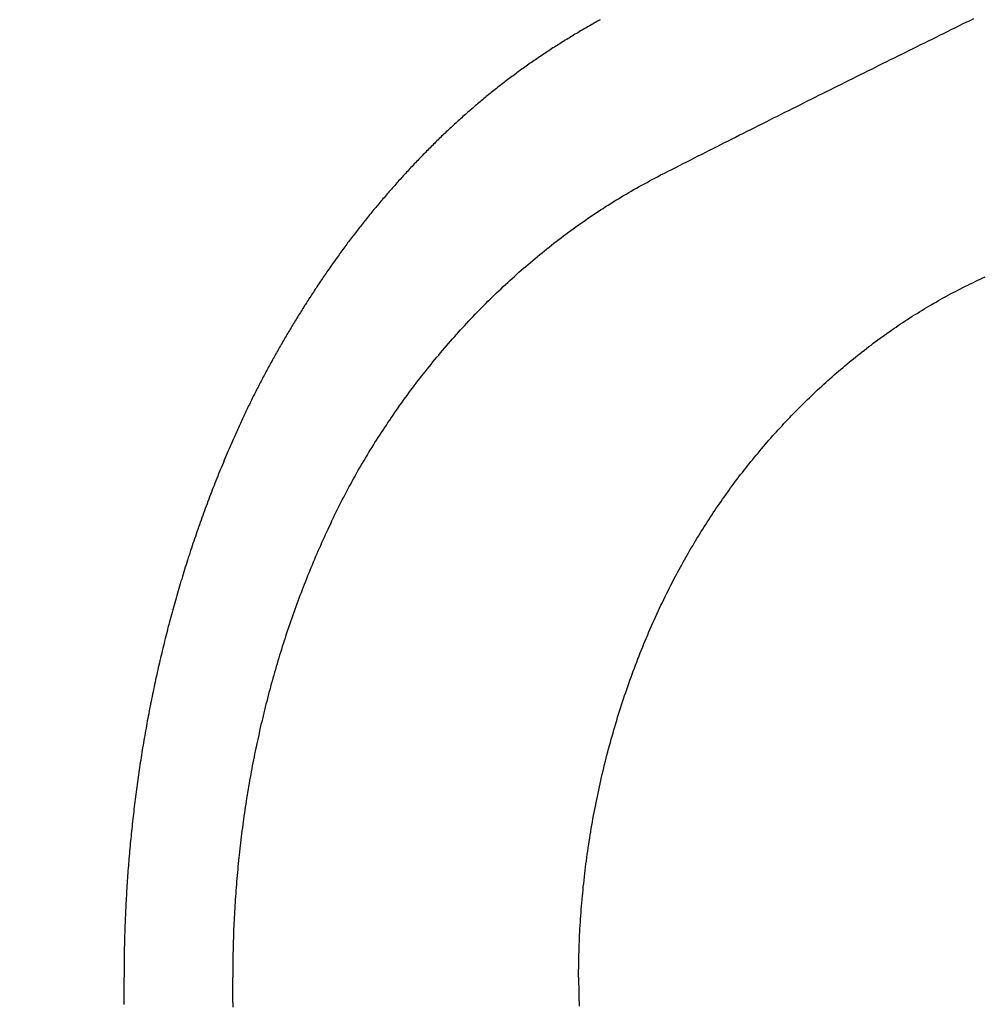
# Model space of a CAD drawing. Header units: millimetres. Extents: x 11979 to 23691, y 12825 to 41978.
# Tile 535 of 656: x 22036.55 to 22043.24, y 37963.46 to 37970.28. Entities that reach past the tile are written whole.
import ezdxf

# ---------------------------------------------------------------- set-up
doc = ezdxf.new("R2010")
doc.units = ezdxf.units.MM
for name, color, linetype in [('-LI-WIDOK', 2, 'Continuous'), ('-WYMIAR', 8, 'Continuous'), ('PROJEKTOWANE', 5, 'Continuous')]:
    doc.layers.add(name, color=color, linetype=linetype)
doc.styles.get("Standard").update_dxf_attribs({"font": 'arial.ttf'})
doc.dimstyles.new('CZA-KROPKA-50', dxfattribs={"dimtxt": 12, "dimasz": 1, "dimexe": 2, "dimexo": 25, "dimgap": 4, "dimtad": 1, "dimdec": 1, "dimrnd": 0.5, "dimzin": 9, "dimdsep": 46, "dimtxsty": 'Standard', "dimblk": 'CZA-KROPKA', "dimblk1": 'CZA-KROPKA', "dimblk2": 'CZA-KROPKA', "dimsah": 1, "dimcen": -20, "dimse1": 1, "dimse2": 1, "dimclrd": 8, "dimclre": 8, "dimclrt": 9, "dimadec": 0, "dimazin": 0, "dimtfac": 1, "dimtdec": 1, "dimtmove": 1, "dimatfit": 3, "dimldrblk": 'CZA-KROPKA', "dimfxl": 1, "dimtolj": 1, "dimtzin": 9, "dimarcsym": 0})

# ---------------------------------------------------------------- blocks, each defined once
blk = doc.blocks.new('CZA-KROPKA')
at = {"layer": '-WYMIAR', "linetype": 'ByBlock'}
for p, q in [((0, 10), (0, -10)), ((5, 0), (-5, 0))]:
    blk.add_line(p, q, dxfattribs=at)
at = {"layer": '-WYMIAR', "linetype": 'ByBlock', "const_width": 2.5}
blk.add_lwpolyline([(-1.25, 0, 1), (1.25, 0, 1)], format="xyb", close=True, dxfattribs=at)
blk = doc.blocks.new('*D1434')
at = {"layer": '-LI-WIDOK', "color": 8, "lineweight": -2}
blk.add_line((22263.2382, 39201.6492), (22263.2382, 37781.6492), dxfattribs=at)
at = {"layer": 'Defpoints', "color": 0}
for p in [(20999.741, 39202.6492), (22109.2678, 37780.6492), (22263.2382, 37780.6492)]:
    blk.add_point(p, dxfattribs=at)
at = {"layer": '-LI-WIDOK', "color": 8, "lineweight": -2}
for p, rotation in [((22263.2382, 39202.6492), 90), ((22263.2382, 37780.6492), 270)]:
    blk.add_blockref('CZA-KROPKA', p, dxfattribs=dict(at, rotation=rotation))
at = {"layer": '-LI-WIDOK', "color": 9, "insert": (22253.2136, 38491.6492), "char_height": 12, "attachment_point": 5, "rotation": 90}
blk.add_mtext('\\A1;1422', dxfattribs=at)
blk = doc.blocks.new('*D1455')
at = {"layer": '-LI-WIDOK', "color": 8, "lineweight": -2}
blk.add_line((20410.2678, 37626.682), (22108.2678, 37626.682), dxfattribs=at)
at = {"layer": 'Defpoints', "color": 0}
for p in [(20409.2678, 38054.6926), (22109.2678, 37730.6926), (22109.2678, 37626.682)]:
    blk.add_point(p, dxfattribs=at)
at = {"layer": '-LI-WIDOK', "color": 8, "lineweight": -2, "rotation": 180}
blk.add_blockref('CZA-KROPKA', (20409.2678, 37626.682), dxfattribs=at)
at = {"layer": '-LI-WIDOK', "color": 8, "lineweight": -2}
blk.add_blockref('CZA-KROPKA', (22109.2678, 37626.682), dxfattribs=at)
at = {"layer": '-LI-WIDOK', "color": 9, "insert": (21259.2678, 37636.8089), "char_height": 12, "attachment_point": 5}
blk.add_mtext('\\A1;1700', dxfattribs=at)
blk = doc.blocks.new('*D1456')
at = {"layer": '-LI-WIDOK', "color": 8, "lineweight": -2}
blk.add_line((19929.2678, 37596.4232), (22108.2678, 37596.4232), dxfattribs=at)
at = {"layer": 'Defpoints', "color": 0}
for p in [(19928.2678, 38054.6926), (22109.2678, 37730.6926), (22109.2678, 37596.4232)]:
    blk.add_point(p, dxfattribs=at)
at = {"layer": '-LI-WIDOK', "color": 8, "lineweight": -2, "rotation": 180}
blk.add_blockref('CZA-KROPKA', (19928.2678, 37596.4232), dxfattribs=at)
at = {"layer": '-LI-WIDOK', "color": 8, "lineweight": -2}
blk.add_blockref('CZA-KROPKA', (22109.2678, 37596.4232), dxfattribs=at)
at = {"layer": '-LI-WIDOK', "color": 9, "insert": (21018.7678, 37606.5501), "char_height": 12, "attachment_point": 5}
blk.add_mtext('\\A1;2181', dxfattribs=at)
blk = doc.blocks.new('Pisuar NOVA PRO ze zintegrowanym ceramicznym sitkiem')
for points in [[(0.066393, -0.281079, 0), (0.066263, -0.281342, 0), (0.066133, -0.281604, 0), (0.066013, -0.281866, 0), (0.065883, -0.282128, 0), (0.065753, -0.282391, 0), (0.065623, -0.282653, 0), (0.065493, -0.282915, 0), (0.065363, -0.283177, 0), (0.065233, -0.283439, 0), (0.065103, -0.283701, 0), (0.064973, -0.283963, 0), (0.064843, -0.284225, 0), (0.064713, -0.284487, 0), (0.064583, -0.284749, 0), (0.064453, -0.285011, 0), (0.064323, -0.285273, 0), (0.064193, -0.285535, 0), (0.064063, -0.285797, 0), (0.063933, -0.286059, 0), (0.063803, -0.286321, 0), (0.063673, -0.286583, 0), (0.063543, -0.286844, 0), (0.063423, -0.287106, 0), (0.063293, -0.287368, 0), (0.063163, -0.28763, 0), (0.063023, -0.287892, 0), (0.062893, -0.288153, 0), (0.062763, -0.288415, 0), (0.062633, -0.288677, 0), (0.062503, -0.288938, 0), (0.062373, -0.2892, 0), (0.062243, -0.289461, 0), (0.062113, -0.289723, 0), (0.061983, -0.289985, 0), (0.061853, -0.290246, 0), (0.061723, -0.290508, 0), (0.061593, -0.290769, 0), (0.061463, -0.291031, 0), (0.061333, -0.291292, 0), (0.061203, -0.291554, 0), (0.061073, -0.291815, 0), (0.060943, -0.292076, 0), (0.060813, -0.292338, 0), (0.060683, -0.292599, 0), (0.060553, -0.29286, 0), (0.060413, -0.293122, 0), (0.060283, -0.293383, 0), (0.060153, -0.293644, 0), (0.060023, -0.293906, 0), (0.059893, -0.294167, 0), (0.059763, -0.294428, 0), (0.059633, -0.294689, 0), (0.059503, -0.29495, 0), (0.059373, -0.295212, 0), (0.059243, -0.295473, 0), (0.059103, -0.295734, 0), (0.058973, -0.295995, 0), (0.058843, -0.296256, 0), (0.058713, -0.296517, 0), (0.058583, -0.296778, 0), (0.058453, -0.297039, 0), (0.058323, -0.2973, 0), (0.058183, -0.297561, 0), (0.058053, -0.297822, 0), (0.057923, -0.298083, 0), (0.057793, -0.298344, 0), (0.057663, -0.298605, 0), (0.057533, -0.298866, 0), (0.057393, -0.299127, 0), (0.057263, -0.299387, 0), (0.057133, -0.299648, 0), (0.057003, -0.299909, 0), (0.056873, -0.30017, 0), (0.056733, -0.300431, 0), (0.056603, -0.300691, 0), (0.056473, -0.300952, 0), (0.056343, -0.301213, 0), (0.056213, -0.301474, 0), (0.056073, -0.301734, 0), (0.055943, -0.301995, 0), (0.055813, -0.302256, 0), (0.055683, -0.302516, 0), (0.055553, -0.302777, 0)], [(0.027563, -0.301837, 0), (0.027733, -0.301748, 0), (0.027903, -0.301658, 0), (0.028073, -0.301568, 0), (0.028233, -0.301477, 0), (0.028403, -0.301385, 0), (0.028573, -0.301293, 0), (0.028743, -0.301201, 0), (0.028903, -0.301107, 0), (0.029073, -0.301013, 0), (0.029233, -0.300919, 0), (0.029403, -0.300823, 0), (0.029573, -0.300728, 0), (0.029733, -0.300631, 0), (0.029893, -0.300534, 0), (0.030063, -0.300437, 0), (0.030223, -0.300338, 0), (0.030393, -0.300239, 0), (0.030553, -0.30014, 0), (0.030713, -0.30004, 0), (0.030873, -0.299939, 0), (0.031043, -0.299837, 0), (0.031203, -0.299735, 0), (0.031363, -0.299632, 0), (0.031523, -0.299529, 0), (0.031683, -0.299425, 0), (0.031843, -0.299321, 0), (0.032003, -0.299215, 0), (0.032163, -0.299109, 0), (0.032323, -0.299003, 0), (0.032483, -0.298896, 0), (0.032633, -0.298788, 0), (0.032793, -0.298679, 0), (0.032953, -0.29857, 0), (0.033113, -0.29846, 0), (0.033263, -0.29835, 0), (0.033423, -0.298239, 0), (0.033583, -0.298127, 0), (0.033733, -0.298015, 0), (0.033893, -0.297902, 0), (0.034043, -0.297788, 0), (0.034203, -0.297674, 0), (0.034353, -0.297559, 0), (0.034503, -0.297443, 0), (0.034663, -0.297327, 0), (0.034813, -0.29721, 0), (0.034963, -0.297092, 0), (0.035113, -0.296974, 0), (0.035273, -0.296855, 0), (0.035423, -0.296735, 0), (0.035573, -0.296615, 0), (0.035723, -0.296494, 0), (0.035873, -0.296372, 0), (0.036023, -0.29625, 0), (0.036173, -0.296128, 0), (0.036313, -0.296004, 0), (0.036463, -0.29588, 0), (0.036613, -0.295756, 0), (0.036763, -0.29563, 0), (0.036903, -0.295504, 0), (0.037053, -0.295378, 0), (0.037203, -0.295251, 0), (0.037343, -0.295123, 0), (0.037493, -0.294995, 0), (0.037633, -0.294866, 0), (0.037773, -0.294736, 0), (0.037923, -0.294606, 0), (0.038063, -0.294476, 0), (0.038203, -0.294344, 0), (0.038353, -0.294212, 0), (0.038493, -0.29408, 0), (0.038633, -0.293947, 0), (0.038773, -0.293813, 0), (0.038913, -0.293679, 0), (0.039053, -0.293544, 0), (0.039193, -0.293409, 0), (0.039323, -0.293273, 0), (0.039463, -0.293136, 0), (0.039603, -0.292999, 0), (0.039743, -0.292862, 0), (0.039873, -0.292723, 0), (0.040013, -0.292585, 0), (0.040143, -0.292445, 0), (0.040283, -0.292305, 0), (0.040413, -0.292165, 0), (0.040543, -0.292024, 0), (0.040683, -0.291883, 0), (0.040813, -0.29174, 0), (0.040943, -0.291598, 0), (0.041073, -0.291455, 0), (0.041203, -0.291311, 0), (0.041333, -0.291167, 0), (0.041463, -0.291022, 0), (0.041593, -0.290877, 0), (0.041723, -0.290731, 0), (0.041843, -0.290585, 0), (0.041973, -0.290438, 0), (0.042103, -0.290291, 0), (0.042223, -0.290143, 0), (0.042353, -0.289995, 0), (0.042473, -0.289846, 0), (0.042603, -0.289696, 0), (0.042723, -0.289547, 0), (0.042843, -0.289396, 0), (0.042963, -0.289245, 0), (0.043083, -0.289094, 0), (0.043203, -0.288942, 0), (0.043323, -0.28879, 0), (0.043443, -0.288637, 0), (0.043563, -0.288484, 0), (0.043683, -0.28833, 0), (0.043793, -0.288176, 0), (0.043913, -0.288021, 0), (0.044033, -0.287866, 0), (0.044143, -0.28771, 0), (0.044263, -0.287554, 0), (0.044373, -0.287397, 0), (0.044483, -0.28724, 0), (0.044593, -0.287083, 0), (0.044713, -0.286925, 0), (0.044823, -0.286767, 0), (0.044933, -0.286608, 0), (0.045033, -0.286448, 0), (0.045143, -0.286289, 0), (0.045253, -0.286128, 0), (0.045363, -0.285968, 0), (0.045463, -0.285807, 0), (0.045573, -0.285645, 0), (0.045673, -0.285483, 0), (0.045783, -0.285321, 0), (0.045883, -0.285158, 0), (0.045983, -0.284995, 0), (0.046083, -0.284831, 0), (0.046193, -0.284667, 0), (0.046293, -0.284503, 0), (0.046383, -0.284338, 0), (0.046483, -0.284172, 0), (0.046583, -0.284007, 0), (0.046683, -0.283841, 0), (0.046773, -0.283674, 0), (0.046873, -0.283507, 0), (0.046963, -0.28334, 0), (0.047063, -0.283172, 0), (0.047153, -0.283004, 0), (0.047243, -0.282836, 0), (0.047333, -0.282667, 0), (0.047423, -0.282498, 0), (0.047513, -0.282328, 0), (0.047603, -0.282158, 0), (0.047693, -0.281988, 0), (0.047783, -0.281817, 0), (0.047863, -0.281646, 0), (0.047953, -0.281474, 0), (0.048033, -0.281302, 0), (0.048113, -0.28113, 0), (0.048203, -0.280958, 0), (0.048283, -0.280785, 0), (0.048363, -0.280611, 0), (0.048443, -0.280438, 0), (0.048523, -0.280264, 0)], [(0.000003, -0.308433, 0), (-0.000227, -0.308433, 0), (-0.000447, -0.308432, 0), (-0.000667, -0.30843, 0), (-0.000897, -0.308427, 0), (-0.001117, -0.308423, 0), (-0.001337, -0.308418, 0), (-0.001567, -0.308413, 0), (-0.001787, -0.308407, 0), (-0.002017, -0.3084, 0)], [(0.000003, -0.308433, 0), (0.000223, -0.308433, 0), (0.000443, -0.308432, 0), (0.000673, -0.30843, 0), (0.000893, -0.308427, 0), (0.001113, -0.308423, 0), (0.001343, -0.308418, 0), (0.001563, -0.308413, 0), (0.001783, -0.308407, 0), (0.002013, -0.3084, 0), (0.002233, -0.308392, 0), (0.002463, -0.308383, 0), (0.002683, -0.308373, 0), (0.002903, -0.308363, 0), (0.003133, -0.308352, 0), (0.003353, -0.30834, 0), (0.003583, -0.308327, 0), (0.003803, -0.308313, 0), (0.004033, -0.308298, 0), (0.004253, -0.308283, 0), (0.004473, -0.308267, 0), (0.004703, -0.30825, 0), (0.004923, -0.308232, 0), (0.005153, -0.308213, 0), (0.005373, -0.308194, 0), (0.005603, -0.308173, 0), (0.005823, -0.308152, 0), (0.006043, -0.30813, 0), (0.006273, -0.308108, 0), (0.006493, -0.308084, 0), (0.006723, -0.308059, 0), (0.006943, -0.308034, 0), (0.007173, -0.308008, 0), (0.007393, -0.307981, 0), (0.007613, -0.307953, 0), (0.007843, -0.307925, 0), (0.008063, -0.307895, 0), (0.008293, -0.307865, 0), (0.008513, -0.307834, 0), (0.008733, -0.307802, 0), (0.008963, -0.30777, 0), (0.009183, -0.307736, 0), (0.009403, -0.307702, 0), (0.009633, -0.307667, 0), (0.009853, -0.307631, 0), (0.010073, -0.307594, 0), (0.010303, -0.307557, 0), (0.010523, -0.307518, 0), (0.010743, -0.307479, 0), (0.010963, -0.307439, 0), (0.011193, -0.307398, 0), (0.011413, -0.307356, 0), (0.011633, -0.307314, 0), (0.011853, -0.307271, 0), (0.012083, -0.307227, 0), (0.012303, -0.307182, 0), (0.012523, -0.307136, 0), (0.012743, -0.307089, 0), (0.012963, -0.307042, 0), (0.013183, -0.306994, 0), (0.013403, -0.306945, 0), (0.013633, -0.306895, 0), (0.013853, -0.306845, 0), (0.014073, -0.306793, 0), (0.014293, -0.306741, 0), (0.014513, -0.306688, 0), (0.014733, -0.306634, 0), (0.014953, -0.306579, 0), (0.015173, -0.306524, 0), (0.015383, -0.306468, 0), (0.015603, -0.306411, 0), (0.015823, -0.306353, 0), (0.016043, -0.306294, 0), (0.016263, -0.306235, 0), (0.016483, -0.306174, 0), (0.016703, -0.306113, 0), (0.016913, -0.306051, 0), (0.017133, -0.305989, 0), (0.017353, -0.305925, 0), (0.017563, -0.305861, 0), (0.017783, -0.305796, 0), (0.018003, -0.30573, 0), (0.018213, -0.305663, 0), (0.018433, -0.305596, 0), (0.018643, -0.305527, 0), (0.018863, -0.305458, 0), (0.019073, -0.305388, 0), (0.019293, -0.305318, 0), (0.019503, -0.305246, 0), (0.019723, -0.305174, 0), (0.019933, -0.305101, 0), (0.020143, -0.305027, 0), (0.020353, -0.304952, 0), (0.020573, -0.304876, 0), (0.020783, -0.3048, 0), (0.020993, -0.304723, 0), (0.021203, -0.304645, 0), (0.021413, -0.304566, 0), (0.021623, -0.304487, 0), (0.021833, -0.304407, 0), (0.022053, -0.304325, 0), (0.022253, -0.304244, 0), (0.022463, -0.304161, 0), (0.022673, -0.304077, 0), (0.022883, -0.303993, 0), (0.023093, -0.303908, 0), (0.023303, -0.303822, 0), (0.023503, -0.303736, 0), (0.023713, -0.303648, 0), (0.023923, -0.30356, 0), (0.024123, -0.303471, 0), (0.024333, -0.303381, 0), (0.024543, -0.30329, 0), (0.024743, -0.303199, 0), (0.024943, -0.303107, 0), (0.025153, -0.303014, 0), (0.025353, -0.30292, 0), (0.025553, -0.302826, 0), (0.025763, -0.30273, 0), (0.025963, -0.302634, 0), (0.026163, -0.302537, 0), (0.026363, -0.302439, 0), (0.026563, -0.302341, 0), (0.026763, -0.302242, 0), (0.026963, -0.302142, 0), (0.027163, -0.302041, 0), (0.027363, -0.301939, 0), (0.027563, -0.301837, 0)], [(0.031953, -0.32536, 0), (0.032143, -0.325269, 0), (0.032333, -0.325177, 0), (0.032513, -0.325084, 0), (0.032703, -0.324991, 0), (0.032883, -0.324897, 0), (0.033073, -0.324803, 0), (0.033253, -0.324707, 0), (0.033433, -0.324611, 0), (0.033623, -0.324514, 0), (0.033803, -0.324417, 0), (0.033983, -0.324319, 0), (0.034163, -0.32422, 0), (0.034353, -0.32412, 0), (0.034533, -0.32402, 0), (0.034713, -0.323919, 0), (0.034893, -0.323817, 0), (0.035073, -0.323715, 0), (0.035253, -0.323612, 0), (0.035433, -0.323508, 0), (0.035613, -0.323403, 0), (0.035793, -0.323298, 0), (0.035963, -0.323192, 0), (0.036143, -0.323086, 0), (0.036323, -0.322978, 0), (0.036503, -0.32287, 0), (0.036673, -0.322762, 0), (0.036853, -0.322652, 0), (0.037033, -0.322542, 0), (0.037203, -0.322432, 0), (0.037383, -0.32232, 0), (0.037553, -0.322208, 0), (0.037733, -0.322095, 0), (0.037903, -0.321982, 0), (0.038073, -0.321867, 0), (0.038253, -0.321752, 0), (0.038423, -0.321637, 0), (0.038593, -0.321521, 0), (0.038773, -0.321404, 0), (0.038943, -0.321286, 0), (0.039113, -0.321168, 0), (0.039283, -0.321049, 0), (0.039453, -0.320929, 0), (0.039623, -0.320808, 0), (0.039793, -0.320687, 0), (0.039963, -0.320565, 0), (0.040133, -0.320443, 0), (0.040303, -0.32032, 0), (0.040473, -0.320196, 0), (0.040643, -0.320071, 0), (0.040803, -0.319946, 0), (0.040973, -0.31982, 0), (0.041143, -0.319694, 0), (0.041303, -0.319567, 0), (0.041473, -0.319439, 0), (0.041633, -0.31931, 0), (0.041803, -0.319181, 0), (0.041963, -0.319051, 0), (0.042133, -0.318921, 0), (0.042293, -0.31879, 0), (0.042453, -0.318658, 0), (0.042623, -0.318525, 0), (0.042783, -0.318392, 0), (0.042943, -0.318259, 0), (0.043103, -0.318124, 0), (0.043263, -0.317989, 0), (0.043423, -0.317854, 0), (0.043583, -0.317717, 0), (0.043743, -0.31758, 0), (0.043903, -0.317443, 0), (0.044063, -0.317305, 0), (0.044223, -0.317166, 0), (0.044373, -0.317026, 0), (0.044533, -0.316886, 0), (0.044693, -0.316746, 0), (0.044843, -0.316604, 0), (0.045003, -0.316463, 0), (0.045153, -0.31632, 0), (0.045313, -0.316177, 0), (0.045463, -0.316033, 0), (0.045613, -0.315889, 0), (0.045773, -0.315744, 0), (0.045923, -0.315598, 0), (0.046073, -0.315452, 0), (0.046223, -0.315306, 0), (0.046373, -0.315158, 0), (0.046523, -0.31501, 0), (0.046673, -0.314862, 0), (0.046823, -0.314713, 0), (0.046963, -0.314563, 0), (0.047113, -0.314413, 0), (0.047263, -0.314262, 0), (0.047403, -0.314111, 0), (0.047553, -0.313959, 0), (0.047693, -0.313806, 0), (0.047843, -0.313653, 0), (0.047983, -0.3135, 0), (0.048123, -0.313345, 0), (0.048273, -0.313191, 0), (0.048413, -0.313035, 0), (0.048553, -0.312879, 0), (0.048693, -0.312723, 0), (0.048833, -0.312566, 0), (0.048973, -0.312408, 0), (0.049113, -0.31225, 0), (0.049243, -0.312091, 0), (0.049383, -0.311932, 0), (0.049523, -0.311772, 0), (0.049653, -0.311612, 0), (0.049793, -0.311451, 0), (0.049923, -0.31129, 0), (0.050063, -0.311128, 0), (0.050193, -0.310966, 0), (0.050323, -0.310803, 0), (0.050453, -0.310639, 0), (0.050583, -0.310475, 0), (0.050713, -0.310311, 0), (0.050843, -0.310146, 0), (0.050973, -0.30998, 0), (0.051103, -0.309814, 0), (0.051223, -0.309648, 0), (0.051353, -0.30948, 0), (0.051483, -0.309313, 0), (0.051603, -0.309145, 0), (0.051723, -0.308976, 0), (0.051853, -0.308807, 0), (0.051973, -0.308637, 0), (0.052093, -0.308467, 0), (0.052213, -0.308297, 0), (0.052333, -0.308126, 0), (0.052453, -0.307954, 0), (0.052573, -0.307782, 0), (0.052693, -0.30761, 0), (0.052803, -0.307437, 0), (0.052923, -0.307263, 0), (0.053043, -0.307089, 0), (0.053153, -0.306915, 0), (0.053263, -0.30674, 0), (0.053383, -0.306564, 0), (0.053493, -0.306389, 0), (0.053603, -0.306212, 0), (0.053713, -0.306035, 0), (0.053823, -0.305858, 0), (0.053933, -0.305681, 0), (0.054043, -0.305502, 0), (0.054143, -0.305324, 0), (0.054253, -0.305145, 0), (0.054353, -0.304965, 0), (0.054463, -0.304785, 0), (0.054563, -0.304605, 0), (0.054663, -0.304424, 0), (0.054773, -0.304243, 0), (0.054873, -0.304061, 0), (0.054973, -0.303879, 0), (0.055063, -0.303696, 0), (0.055163, -0.303513, 0), (0.055263, -0.30333, 0), (0.055363, -0.303146, 0), (0.055453, -0.302962, 0), (0.055553, -0.302777, 0)], [(0.066333, -0.306941, 0), (0.066273, -0.307039, 0), (0.066223, -0.307137, 0), (0.066163, -0.307234, 0), (0.066113, -0.307332, 0), (0.066053, -0.307429, 0), (0.066003, -0.307527, 0), (0.065943, -0.307624, 0), (0.065893, -0.307721, 0), (0.065833, -0.307818, 0), (0.065773, -0.307915, 0), (0.065723, -0.308012, 0), (0.065663, -0.308108, 0), (0.065603, -0.308205, 0), (0.065553, -0.308302, 0), (0.065493, -0.308398, 0), (0.065433, -0.308494, 0), (0.065373, -0.308591, 0), (0.065323, -0.308687, 0), (0.065263, -0.308783, 0), (0.065203, -0.308878, 0), (0.065143, -0.308974, 0), (0.065083, -0.30907, 0), (0.065033, -0.309165, 0), (0.064973, -0.309261, 0), (0.064913, -0.309356, 0), (0.064853, -0.309451, 0), (0.064793, -0.309546, 0), (0.064733, -0.309641, 0), (0.064673, -0.309736, 0), (0.064613, -0.309831, 0), (0.064553, -0.309926, 0), (0.064493, -0.31002, 0), (0.064433, -0.310114, 0), (0.064373, -0.310209, 0), (0.064313, -0.310303, 0), (0.064253, -0.310397, 0), (0.064183, -0.310491, 0), (0.064123, -0.310584, 0), (0.064063, -0.310678, 0), (0.064003, -0.310771, 0), (0.063943, -0.310865, 0), (0.063883, -0.310958, 0), (0.063813, -0.311051, 0), (0.063753, -0.311144, 0), (0.063693, -0.311237, 0), (0.063623, -0.31133, 0), (0.063563, -0.311422, 0), (0.063503, -0.311514, 0), (0.063433, -0.311607, 0), (0.063373, -0.311699, 0), (0.063313, -0.311791, 0), (0.063243, -0.311883, 0), (0.063183, -0.311974, 0), (0.063113, -0.312066, 0), (0.063053, -0.312157, 0), (0.062983, -0.312249, 0), (0.062923, -0.31234, 0), (0.062853, -0.312431, 0), (0.062793, -0.312522, 0), (0.062723, -0.312612, 0), (0.062653, -0.312703, 0), (0.062593, -0.312793, 0), (0.062523, -0.312883, 0), (0.062453, -0.312973, 0), (0.062393, -0.313063, 0), (0.062323, -0.313153, 0), (0.062253, -0.313243, 0), (0.062193, -0.313332, 0), (0.062123, -0.313421, 0), (0.062053, -0.31351, 0), (0.061983, -0.313599, 0), (0.061913, -0.313688, 0), (0.061843, -0.313777, 0), (0.061783, -0.313865, 0), (0.061713, -0.313954, 0), (0.061643, -0.314042, 0), (0.061573, -0.31413, 0), (0.061503, -0.314218, 0), (0.061433, -0.314305, 0), (0.061363, -0.314393, 0), (0.061293, -0.31448, 0), (0.061223, -0.314567, 0), (0.061153, -0.314654, 0), (0.061083, -0.314741, 0), (0.061013, -0.314828, 0), (0.060933, -0.314914, 0), (0.060863, -0.315001, 0), (0.060793, -0.315087, 0), (0.060723, -0.315173, 0), (0.060653, -0.315259, 0), (0.060573, -0.315345, 0), (0.060503, -0.31543, 0), (0.060433, -0.315516, 0), (0.060363, -0.315601, 0), (0.060283, -0.315686, 0), (0.060213, -0.315771, 0), (0.060143, -0.315856, 0), (0.060063, -0.315941, 0), (0.059993, -0.316025, 0), (0.059923, -0.316109, 0), (0.059843, -0.316193, 0), (0.059773, -0.316277, 0), (0.059693, -0.316361, 0), (0.059623, -0.316445, 0), (0.059543, -0.316528, 0), (0.059473, -0.316612, 0), (0.059393, -0.316695, 0), (0.059323, -0.316778, 0), (0.059243, -0.316861, 0), (0.059173, -0.316944, 0), (0.059093, -0.317026, 0), (0.059023, -0.317108, 0), (0.058943, -0.317191, 0), (0.058863, -0.317273, 0), (0.058793, -0.317355, 0), (0.058713, -0.317436, 0), (0.058633, -0.317518, 0), (0.058563, -0.317599, 0), (0.058483, -0.317681, 0), (0.058403, -0.317762, 0), (0.058323, -0.317843, 0), (0.058253, -0.317923, 0), (0.058173, -0.318004, 0), (0.058093, -0.318084, 0), (0.058013, -0.318165, 0), (0.057933, -0.318245, 0), (0.057863, -0.318325, 0), (0.057783, -0.318404, 0), (0.057703, -0.318484, 0), (0.057623, -0.318564, 0), (0.057543, -0.318643, 0), (0.057463, -0.318722, 0), (0.057383, -0.318801, 0), (0.057303, -0.31888, 0), (0.057223, -0.318959, 0), (0.057143, -0.319037, 0), (0.057063, -0.319115, 0), (0.056983, -0.319194, 0), (0.056903, -0.319272, 0), (0.056823, -0.31935, 0), (0.056743, -0.319427, 0), (0.056663, -0.319505, 0), (0.056583, -0.319582, 0), (0.056503, -0.31966, 0), (0.056423, -0.319737, 0), (0.056343, -0.319814, 0), (0.056253, -0.319891, 0), (0.056173, -0.319967, 0), (0.056093, -0.320044, 0), (0.056013, -0.32012, 0), (0.055933, -0.320196, 0), (0.055843, -0.320273, 0), (0.055763, -0.320349, 0), (0.055683, -0.320424, 0), (0.055603, -0.3205, 0), (0.055513, -0.320576, 0), (0.055433, -0.320651, 0), (0.055353, -0.320726, 0), (0.055273, -0.320801, 0), (0.055183, -0.320876, 0), (0.055103, -0.320951, 0), (0.055023, -0.321026, 0), (0.054933, -0.321101, 0), (0.054853, -0.321175, 0), (0.054763, -0.321249, 0), (0.054683, -0.321324, 0), (0.054603, -0.321398, 0), (0.054513, -0.321472, 0), (0.054433, -0.321545, 0), (0.054343, -0.321619, 0), (0.054263, -0.321692, 0), (0.054173, -0.321766, 0), (0.054093, -0.321839, 0), (0.054003, -0.321912, 0), (0.053923, -0.321985, 0), (0.053833, -0.322057, 0), (0.053753, -0.32213, 0), (0.053663, -0.322202, 0), (0.053583, -0.322275, 0), (0.053493, -0.322347, 0), (0.053413, -0.322419, 0), (0.053323, -0.32249, 0), (0.053233, -0.322562, 0), (0.053153, -0.322633, 0), (0.053063, -0.322705, 0), (0.052983, -0.322776, 0), (0.052893, -0.322847, 0), (0.052803, -0.322918, 0), (0.052723, -0.322988, 0), (0.052633, -0.323059, 0), (0.052543, -0.323129, 0), (0.052453, -0.323199, 0), (0.052373, -0.323269, 0), (0.052283, -0.323339, 0), (0.052193, -0.323408, 0), (0.052103, -0.323478, 0), (0.052013, -0.323547, 0), (0.051933, -0.323616, 0), (0.051843, -0.323685, 0), (0.051753, -0.323754, 0), (0.051663, -0.323822, 0), (0.051573, -0.323891, 0), (0.051483, -0.323959, 0), (0.051393, -0.324027, 0), (0.051313, -0.324095, 0), (0.051223, -0.324163, 0), (0.051133, -0.32423, 0), (0.051043, -0.324298, 0), (0.050953, -0.324365, 0), (0.050863, -0.324432, 0), (0.050773, -0.324499, 0), (0.050683, -0.324566, 0), (0.050593, -0.324632, 0), (0.050503, -0.324699, 0), (0.050413, -0.324765, 0), (0.050323, -0.324831, 0), (0.050233, -0.324897, 0), (0.050143, -0.324963, 0), (0.050053, -0.325029, 0), (0.049953, -0.325094, 0), (0.049863, -0.325159, 0), (0.049773, -0.325224, 0), (0.049683, -0.325289, 0), (0.049593, -0.325354, 0), (0.049503, -0.325419, 0), (0.049413, -0.325484, 0), (0.049323, -0.325548, 0), (0.049223, -0.325612, 0), (0.049133, -0.325676, 0), (0.049043, -0.32574, 0), (0.048953, -0.325804, 0), (0.048863, -0.325868, 0), (0.048763, -0.325931, 0), (0.048673, -0.325994, 0), (0.048583, -0.326058, 0), (0.048493, -0.326121, 0), (0.048393, -0.326183, 0), (0.048303, -0.326246, 0), (0.048213, -0.326309, 0), (0.048113, -0.326371, 0), (0.048023, -0.326433, 0), (0.047933, -0.326496, 0), (0.047833, -0.326558, 0), (0.047743, -0.326619, 0), (0.047653, -0.326681, 0), (0.047553, -0.326743, 0), (0.047463, -0.326804, 0), (0.047373, -0.326865, 0), (0.047273, -0.326927, 0), (0.047183, -0.326988, 0), (0.047083, -0.327048, 0), (0.046993, -0.327109, 0), (0.046903, -0.32717, 0), (0.046803, -0.32723, 0), (0.046713, -0.32729, 0), (0.046613, -0.32735, 0), (0.046523, -0.32741, 0), (0.046423, -0.32747, 0), (0.046333, -0.32753, 0), (0.046233, -0.327589, 0), (0.046143, -0.327649, 0), (0.046043, -0.327708, 0), (0.045953, -0.327767, 0), (0.045853, -0.327826, 0), (0.045763, -0.327885, 0), (0.045663, -0.327943, 0), (0.045573, -0.328002, 0), (0.045473, -0.32806, 0), (0.045383, -0.328118, 0), (0.045283, -0.328177, 0), (0.045183, -0.328235, 0), (0.045093, -0.328292, 0), (0.044993, -0.32835, 0), (0.044903, -0.328407, 0), (0.044803, -0.328465, 0), (0.044703, -0.328522, 0), (0.044613, -0.328579, 0), (0.044513, -0.328636, 0), (0.044413, -0.328693, 0), (0.044323, -0.32875, 0), (0.044223, -0.328806, 0), (0.044123, -0.328863, 0), (0.044033, -0.328919, 0), (0.043933, -0.328975, 0), (0.043833, -0.329031, 0), (0.043743, -0.329087, 0), (0.043643, -0.329142, 0), (0.043543, -0.329198, 0), (0.043443, -0.329253, 0), (0.043353, -0.329308, 0), (0.043253, -0.329363, 0), (0.043153, -0.329418, 0), (0.043053, -0.329473, 0), (0.042963, -0.329528, 0), (0.042863, -0.329582, 0), (0.042763, -0.329637, 0), (0.042663, -0.329691, 0), (0.042563, -0.329745, 0), (0.042473, -0.329799, 0), (0.042373, -0.329852, 0), (0.042273, -0.329906, 0), (0.042173, -0.329959, 0), (0.042073, -0.330012, 0), (0.041973, -0.330066, 0), (0.041873, -0.330118, 0), (0.041783, -0.330171, 0), (0.041683, -0.330224, 0), (0.041583, -0.330276, 0), (0.041483, -0.330328, 0), (0.041383, -0.33038, 0), (0.041283, -0.330432, 0), (0.041183, -0.330484, 0), (0.041083, -0.330536, 0), (0.040983, -0.330587, 0), (0.040883, -0.330638, 0), (0.040783, -0.330689, 0), (0.040683, -0.33074, 0), (0.040583, -0.330791, 0), (0.040483, -0.330842, 0), (0.040383, -0.330892, 0), (0.040283, -0.330942, 0), (0.040183, -0.330992, 0), (0.040083, -0.331042, 0), (0.039983, -0.331092, 0), (0.039883, -0.331141, 0), (0.039783, -0.331191, 0), (0.039683, -0.33124, 0), (0.039583, -0.331289, 0), (0.039483, -0.331338, 0), (0.039383, -0.331386, 0), (0.039283, -0.331435, 0), (0.039183, -0.331483, 0), (0.039073, -0.331531, 0), (0.038973, -0.331579, 0), (0.038873, -0.331627, 0), (0.038773, -0.331674, 0), (0.038673, -0.331722, 0), (0.038573, -0.331769, 0), (0.038473, -0.331816, 0), (0.038363, -0.331863, 0), (0.038263, -0.331909, 0), (0.038163, -0.331956, 0), (0.038063, -0.332002, 0), (0.037963, -0.332048, 0), (0.037853, -0.332094, 0), (0.037753, -0.332139, 0), (0.037653, -0.332185, 0), (0.037553, -0.33223, 0), (0.037443, -0.332275, 0), (0.037343, -0.33232, 0), (0.037243, -0.332365, 0)], [(-0.002077, -0.332368, 0), (-0.001867, -0.332373, 0), (-0.001657, -0.332378, 0), (-0.001447, -0.332382, 0), (-0.001247, -0.332385, 0), (-0.001037, -0.332388, 0), (-0.000827, -0.33239, 0), (-0.000617, -0.332392, 0), (-0.000417, -0.332394, 0), (-0.000207, -0.332394, 0), (0.000003, -0.332395, 0)], [(0.031953, -0.32536, 0), (0.031773, -0.325451, 0), (0.031583, -0.32554, 0), (0.031393, -0.325629, 0), (0.031213, -0.325718, 0), (0.031023, -0.325806, 0), (0.030833, -0.325893, 0), (0.030643, -0.32598, 0), (0.030453, -0.326066, 0), (0.030273, -0.326152, 0), (0.030083, -0.326237, 0), (0.029893, -0.326321, 0), (0.029703, -0.326405, 0), (0.029513, -0.326488, 0), (0.029323, -0.32657, 0), (0.029133, -0.326652, 0), (0.028943, -0.326734, 0), (0.028753, -0.326814, 0), (0.028553, -0.326894, 0), (0.028363, -0.326974, 0), (0.028173, -0.327053, 0), (0.027983, -0.327131, 0), (0.027793, -0.327209, 0), (0.027593, -0.327286, 0), (0.027403, -0.327362, 0), (0.027213, -0.327438, 0), (0.027013, -0.327514, 0), (0.026823, -0.327588, 0), (0.026633, -0.327663, 0), (0.026433, -0.327736, 0), (0.026243, -0.327809, 0), (0.026043, -0.327881, 0), (0.025853, -0.327953, 0), (0.025653, -0.328024, 0), (0.025463, -0.328095, 0), (0.025263, -0.328165, 0), (0.025073, -0.328234, 0), (0.024873, -0.328303, 0), (0.024683, -0.328371, 0), (0.024483, -0.328438, 0), (0.024283, -0.328505, 0), (0.024093, -0.328572, 0), (0.023893, -0.328638, 0), (0.023693, -0.328703, 0), (0.023493, -0.328767, 0), (0.023303, -0.328831, 0), (0.023103, -0.328895, 0), (0.022903, -0.328958, 0), (0.022703, -0.32902, 0), (0.022503, -0.329082, 0), (0.022313, -0.329143, 0), (0.022113, -0.329203, 0), (0.021913, -0.329263, 0), (0.021713, -0.329323, 0), (0.021513, -0.329381, 0), (0.021313, -0.329439, 0), (0.021113, -0.329497, 0), (0.020913, -0.329554, 0), (0.020713, -0.32961, 0), (0.020513, -0.329666, 0), (0.020313, -0.329722, 0), (0.020113, -0.329776, 0), (0.019913, -0.32983, 0), (0.019713, -0.329884, 0), (0.019513, -0.329937, 0), (0.019313, -0.329989, 0), (0.019103, -0.330041, 0), (0.018903, -0.330092, 0), (0.018703, -0.330143, 0), (0.018503, -0.330193, 0), (0.018303, -0.330242, 0), (0.018103, -0.330291, 0), (0.017893, -0.330339, 0), (0.017693, -0.330387, 0), (0.017493, -0.330434, 0), (0.017293, -0.330481, 0), (0.017083, -0.330527, 0), (0.016883, -0.330572, 0), (0.016683, -0.330617, 0), (0.016473, -0.330661, 0), (0.016273, -0.330705, 0), (0.016073, -0.330748, 0), (0.015873, -0.33079, 0), (0.015663, -0.330832, 0), (0.015463, -0.330874, 0), (0.015253, -0.330915, 0), (0.015053, -0.330955, 0), (0.014853, -0.330995, 0), (0.014643, -0.331034, 0), (0.014443, -0.331072, 0), (0.014233, -0.33111, 0), (0.014033, -0.331148, 0), (0.013833, -0.331184, 0), (0.013623, -0.331221, 0), (0.013423, -0.331256, 0), (0.013213, -0.331292, 0), (0.013013, -0.331326, 0), (0.012803, -0.33136, 0), (0.012603, -0.331394, 0), (0.012393, -0.331427, 0), (0.012193, -0.331459, 0), (0.011983, -0.331491, 0), (0.011783, -0.331522, 0), (0.011573, -0.331553, 0), (0.011373, -0.331583, 0), (0.011163, -0.331612, 0), (0.010953, -0.331641, 0), (0.010753, -0.33167, 0), (0.010543, -0.331698, 0), (0.010343, -0.331725, 0), (0.010133, -0.331752, 0), (0.009933, -0.331778, 0), (0.009723, -0.331804, 0), (0.009513, -0.331829, 0), (0.009313, -0.331853, 0), (0.009103, -0.331877, 0), (0.008903, -0.331901, 0), (0.008693, -0.331923, 0), (0.008483, -0.331946, 0), (0.008283, -0.331968, 0), (0.008073, -0.331989, 0), (0.007863, -0.33201, 0), (0.007663, -0.33203, 0), (0.007453, -0.332049, 0), (0.007243, -0.332068, 0), (0.007043, -0.332087, 0), (0.006833, -0.332105, 0), (0.006623, -0.332122, 0), (0.006423, -0.332139, 0), (0.006213, -0.332155, 0), (0.006003, -0.332171, 0), (0.005803, -0.332186, 0), (0.005593, -0.332201, 0), (0.005383, -0.332215, 0), (0.005173, -0.332229, 0), (0.004973, -0.332242, 0), (0.004763, -0.332254, 0), (0.004553, -0.332266, 0), (0.004353, -0.332278, 0), (0.004143, -0.332289, 0), (0.003933, -0.332299, 0), (0.003733, -0.332309, 0), (0.003523, -0.332318, 0), (0.003313, -0.332327, 0), (0.003103, -0.332335, 0), (0.002903, -0.332343, 0), (0.002693, -0.33235, 0), (0.002483, -0.332357, 0), (0.002283, -0.332363, 0), (0.002073, -0.332368, 0), (0.001863, -0.332373, 0), (0.001653, -0.332378, 0), (0.001453, -0.332382, 0), (0.001243, -0.332385, 0), (0.001033, -0.332388, 0), (0.000833, -0.33239, 0), (0.000623, -0.332392, 0), (0.000413, -0.332394, 0), (0.000203, -0.332394, 0), (0.000003, -0.332395, 0)], [(-0.001887, -0.339904, 0), (-0.001717, -0.339907, 0), (-0.001547, -0.33991, 0), (-0.001377, -0.339912, 0), (-0.001197, -0.339915, 0), (-0.001027, -0.339917, 0), (-0.000857, -0.339918, 0), (-0.000687, -0.33992, 0), (-0.000517, -0.339921, 0), (-0.000347, -0.339921, 0), (-0.000177, -0.339922, 0), (0.000003, -0.339922, 0)], [(0.037243, -0.332365, 0), (0.037083, -0.332434, 0), (0.036923, -0.332503, 0), (0.036773, -0.332571, 0), (0.036613, -0.332639, 0), (0.036453, -0.332707, 0), (0.036293, -0.332774, 0), (0.036143, -0.332842, 0), (0.035983, -0.332908, 0), (0.035823, -0.332975, 0), (0.035663, -0.333041, 0), (0.035503, -0.333107, 0), (0.035343, -0.333172, 0), (0.035193, -0.333237, 0), (0.035033, -0.333302, 0), (0.034873, -0.333366, 0), (0.034713, -0.333431, 0), (0.034553, -0.333494, 0), (0.034393, -0.333558, 0), (0.034233, -0.333621, 0), (0.034073, -0.333684, 0), (0.033913, -0.333746, 0), (0.033753, -0.333808, 0), (0.033593, -0.33387, 0), (0.033433, -0.333932, 0), (0.033273, -0.333993, 0), (0.033113, -0.334053, 0), (0.032953, -0.334114, 0), (0.032793, -0.334174, 0), (0.032633, -0.334234, 0), (0.032473, -0.334293, 0), (0.032303, -0.334353, 0), (0.032143, -0.334411, 0), (0.031983, -0.33447, 0), (0.031823, -0.334528, 0), (0.031663, -0.334586, 0), (0.031503, -0.334644, 0), (0.031333, -0.334701, 0), (0.031173, -0.334758, 0), (0.031013, -0.334814, 0), (0.030853, -0.33487, 0), (0.030693, -0.334926, 0), (0.030523, -0.334982, 0), (0.030363, -0.335037, 0), (0.030203, -0.335092, 0), (0.030043, -0.335147, 0), (0.029873, -0.335201, 0), (0.029713, -0.335255, 0), (0.029553, -0.335309, 0), (0.029383, -0.335362, 0), (0.029223, -0.335415, 0), (0.029063, -0.335468, 0), (0.028893, -0.33552, 0), (0.028733, -0.335572, 0), (0.028573, -0.335624, 0), (0.028403, -0.335675, 0), (0.028243, -0.335726, 0), (0.028073, -0.335777, 0), (0.027913, -0.335827, 0), (0.027753, -0.335877, 0), (0.027583, -0.335927, 0), (0.027423, -0.335977, 0), (0.027253, -0.336026, 0), (0.027093, -0.336075, 0), (0.026923, -0.336123, 0), (0.026763, -0.336171, 0), (0.026593, -0.336219, 0), (0.026433, -0.336267, 0), (0.026263, -0.336314, 0), (0.026103, -0.336361, 0), (0.025933, -0.336408, 0), (0.025773, -0.336454, 0), (0.025603, -0.3365, 0), (0.025443, -0.336545, 0), (0.025273, -0.336591, 0), (0.025113, -0.336636, 0), (0.024943, -0.336681, 0), (0.024773, -0.336725, 0), (0.024613, -0.336769, 0), (0.024443, -0.336813, 0), (0.024283, -0.336856, 0), (0.024113, -0.336899, 0), (0.023943, -0.336942, 0), (0.023783, -0.336985, 0), (0.023613, -0.337027, 0), (0.023453, -0.337069, 0), (0.023283, -0.33711, 0), (0.023113, -0.337151, 0), (0.022953, -0.337192, 0), (0.022783, -0.337233, 0), (0.022613, -0.337273, 0), (0.022453, -0.337313, 0), (0.022283, -0.337353, 0), (0.022113, -0.337392, 0), (0.021943, -0.337431, 0), (0.021783, -0.33747, 0), (0.021613, -0.337508, 0), (0.021443, -0.337547, 0), (0.021283, -0.337584, 0), (0.021113, -0.337622, 0), (0.020943, -0.337659, 0), (0.020773, -0.337696, 0), (0.020613, -0.337733, 0), (0.020443, -0.337769, 0), (0.020273, -0.337805, 0), (0.020103, -0.33784, 0), (0.019933, -0.337876, 0), (0.019773, -0.337911, 0), (0.019603, -0.337945, 0), (0.019433, -0.33798, 0), (0.019263, -0.338014, 0), (0.019093, -0.338048, 0), (0.018933, -0.338081, 0), (0.018763, -0.338114, 0), (0.018593, -0.338147, 0), (0.018423, -0.33818, 0), (0.018253, -0.338212, 0), (0.018083, -0.338244, 0), (0.017913, -0.338276, 0), (0.017753, -0.338307, 0), (0.017583, -0.338338, 0), (0.017413, -0.338369, 0), (0.017243, -0.338399, 0), (0.017073, -0.338429, 0), (0.016903, -0.338459, 0), (0.016733, -0.338489, 0), (0.016563, -0.338518, 0), (0.016393, -0.338547, 0), (0.016233, -0.338575, 0), (0.016063, -0.338604, 0), (0.015893, -0.338632, 0), (0.015723, -0.338659, 0), (0.015553, -0.338687, 0), (0.015383, -0.338714, 0), (0.015213, -0.338741, 0), (0.015043, -0.338767, 0), (0.014873, -0.338793, 0), (0.014703, -0.338819, 0), (0.014533, -0.338845, 0), (0.014363, -0.33887, 0), (0.014193, -0.338895, 0), (0.014023, -0.338919, 0), (0.013853, -0.338944, 0), (0.013683, -0.338968, 0), (0.013513, -0.338992, 0), (0.013343, -0.339015, 0), (0.013173, -0.339038, 0), (0.013003, -0.339061, 0), (0.012833, -0.339083, 0), (0.012663, -0.339106, 0), (0.012493, -0.339128, 0), (0.012323, -0.339149, 0), (0.012153, -0.339171, 0), (0.011983, -0.339192, 0), (0.011813, -0.339212, 0), (0.011643, -0.339233, 0), (0.011473, -0.339253, 0), (0.011303, -0.339273, 0), (0.011133, -0.339292, 0), (0.010963, -0.339312, 0), (0.010793, -0.33933, 0), (0.010623, -0.339349, 0), (0.010453, -0.339367, 0), (0.010273, -0.339385, 0), (0.010103, -0.339403, 0), (0.009933, -0.339421, 0), (0.009763, -0.339438, 0), (0.009593, -0.339455, 0), (0.009423, -0.339471, 0), (0.009253, -0.339487, 0), (0.009083, -0.339503, 0), (0.008913, -0.339519, 0), (0.008743, -0.339534, 0), (0.008573, -0.339549, 0), (0.008393, -0.339564, 0), (0.008223, -0.339579, 0), (0.008053, -0.339593, 0), (0.007883, -0.339607, 0), (0.007713, -0.33962, 0), (0.007543, -0.339633, 0), (0.007373, -0.339646, 0), (0.007203, -0.339659, 0), (0.007033, -0.339671, 0), (0.006853, -0.339684, 0), (0.006683, -0.339695, 0), (0.006513, -0.339707, 0), (0.006343, -0.339718, 0), (0.006173, -0.339729, 0), (0.006003, -0.339739, 0), (0.005833, -0.33975, 0), (0.005663, -0.33976, 0), (0.005483, -0.339769, 0), (0.005313, -0.339779, 0), (0.005143, -0.339788, 0), (0.004973, -0.339797, 0), (0.004803, -0.339805, 0), (0.004633, -0.339813, 0), (0.004463, -0.339821, 0), (0.004283, -0.339829, 0), (0.004113, -0.339836, 0), (0.003943, -0.339843, 0), (0.003773, -0.33985, 0), (0.003603, -0.339856, 0), (0.003433, -0.339862, 0), (0.003263, -0.339868, 0), (0.003083, -0.339874, 0), (0.002913, -0.339879, 0), (0.002743, -0.339884, 0), (0.002573, -0.339888, 0), (0.002403, -0.339893, 0), (0.002233, -0.339897, 0), (0.002063, -0.339901, 0), (0.001883, -0.339904, 0), (0.001713, -0.339907, 0), (0.001543, -0.33991, 0), (0.001373, -0.339912, 0), (0.001203, -0.339915, 0), (0.001033, -0.339917, 0), (0.000853, -0.339918, 0), (0.000683, -0.33992, 0), (0.000513, -0.339921, 0), (0.000343, -0.339921, 0), (0.000173, -0.339922, 0), (0.000003, -0.339922, 0)]]:
    blk.add_polyline3d(points)

msp = doc.modelspace()

# ---------------------------------------------------------------- block references
at = {"layer": 'PROJEKTOWANE', "xscale": -100, "yscale": 100, "zscale": 100, "rotation": 270.0000000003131}
msp.add_blockref('Pisuar NOVA PRO ze zintegrowanym ceramicznym sitkiem', (22071.2678, 37963.6489), dxfattribs=at)

# ---------------------------------------------------------------- dimensions: what is measured, and where the dimension line sits
at = {"layer": '-LI-WIDOK'}
dim = msp.add_linear_dim(base=(22263.2382, 37780.6492), p1=(20999.741, 39202.6492), p2=(22109.2678, 37780.6492), angle=90, dimstyle='CZA-KROPKA-50', override={"dimfxl": 0, "dimfxlon": 1}, dxfattribs=at)
dim.commit()
dim.dimension.update_dxf_attribs({"geometry": '*D1434', "text_midpoint": (22253.2136, 38491.6492)})
for base, p1, picture, middle in [((22109.2678, 37596.4232), (19928.2678, 38054.6926), '*D1456', (21018.7678, 37606.5501)), ((22109.2678, 37626.682), (20409.2678, 38054.6926), '*D1455', (21259.2678, 37636.8089))]:
    dim = msp.add_linear_dim(base=base, p1=p1, p2=(22109.2678, 37730.6926), dimstyle='CZA-KROPKA-50', override={"dimfxl": 0, "dimfxlon": 1}, dxfattribs=at)
    dim.commit()
    dim.dimension.update_dxf_attribs({"geometry": picture, "text_midpoint": middle})

doc.saveas('drawing.dxf')
